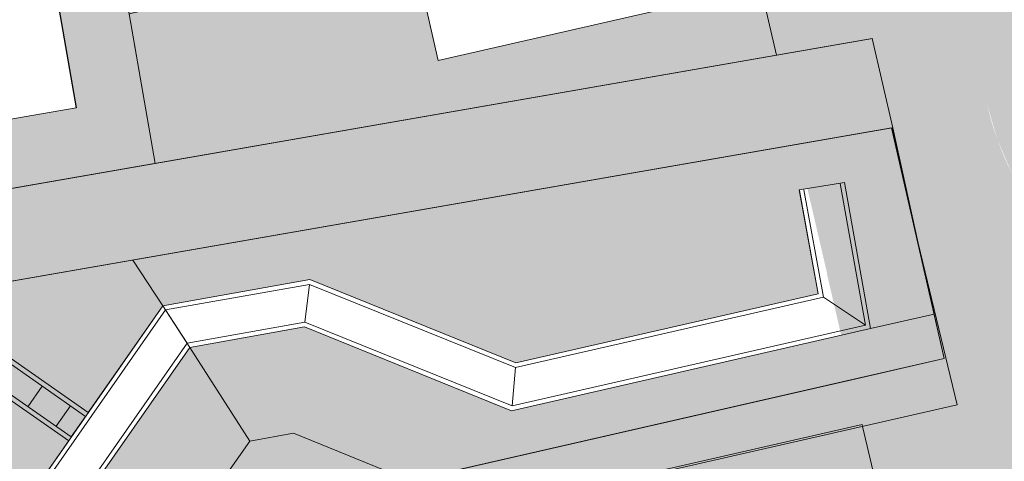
# Model space of a CAD drawing. Header units: metres. Extents: x -862 to 1262, y -354 to 644.
# Tile 291 of 315: x 108 to 151, y 225 to 244. Entities that reach past the tile are written whole.
import ezdxf

# ---------------------------------------------------------------- set-up
doc = ezdxf.new("R2010")
doc.units = ezdxf.units.M
doc.header["$LTSCALE"] = 0.5
doc.set_wipeout_variables(frame=1)
for name, color, linetype in [('BPR_Verkehr_220520', 7, 'Continuous'), ('DZH_Baufelder Nord_220610', 7, 'Continuous'), ('DZH_Baufelder Ost_220610', 7, 'Continuous'), ('LPB_Freiraum_220609', 7, 'Continuous')]:
    doc.layers.add(name, color=color, linetype=linetype)
doc.styles.add('Calibri Light', font='calibril.ttf')

# ---------------------------------------------------------------- blocks, each defined once
blk = doc.blocks.new('Slab (2D)-4')
at = {"color": 255, "linetype": 'Continuous', "lineweight": 25, "transparency": 33554687}
blk.add_wipeout([(0, 26), (11.000000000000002, 26), (11.000000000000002, 13), (22.34554079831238, 13), (22.34554079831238, 0), (0, 0)], dxfattribs=at)
at = {"color": 7, "linetype": 'Continuous', "lineweight": 25, "transparency": 33554687, "flags": 128}
blk.add_lwpolyline([(0, 26), (11, 26), (11, 13), (22.34554079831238, 13), (22.34554079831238, 0), (0, 0)], close=True, dxfattribs=at)
at = {"color": 255, "linetype": 'Continuous', "lineweight": 25, "transparency": 33554687}
blk.add_wipeout([(0, 26), (11.000000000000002, 26), (11.000000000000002, 13), (22.34554079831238, 13), (22.34554079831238, 0), (0, 0)], dxfattribs=at)
at = {"color": 7, "linetype": 'Continuous', "lineweight": 25, "transparency": 33554687, "flags": 128}
blk.add_lwpolyline([(0, 26), (11, 26), (11, 13), (22.34554079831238, 13), (22.34554079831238, 0), (0, 0)], close=True, dxfattribs=at)
at = {"color": 255, "linetype": 'Continuous', "lineweight": 25, "transparency": 33554687}
blk.add_wipeout([(0, 26), (11.000000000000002, 26), (11.000000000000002, 13), (22.34554079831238, 13), (22.34554079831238, 0), (0, 0)], dxfattribs=at)
at = {"color": 7, "linetype": 'Continuous', "lineweight": 25, "transparency": 33554687, "flags": 128}
blk.add_lwpolyline([(0, 26), (11, 26), (11, 13), (22.34554079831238, 13), (22.34554079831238, 0), (0, 0)], close=True, dxfattribs=at)
blk = doc.blocks.new('MFH 24 x 26 Ecke (2D_3D) (2D)')
at = {"color": 255, "linetype": 'Continuous', "lineweight": 9, "transparency": 33554687}
blk.add_wipeout([(16, 13), (15.999999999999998, 0), (0, 0), (0, 26), (11.000000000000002, 26), (11.000000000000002, 13)], dxfattribs=at)
at = {"color": 253, "linetype": 'Continuous', "lineweight": 9, "transparency": 33554687, "flags": 128}
blk.add_lwpolyline([(16, 13), (16, 0), (0, 0), (0, 26), (11, 26), (11, 13)], close=True, dxfattribs=at)
at = {"color": 7, "transparency": 33554687}
blk.add_blockref('Slab (2D)-4', (0, 0), dxfattribs=at)
at = {"linetype": 'Continuous', "lineweight": 0, "true_color": 0xfbf8f0, "transparency": 33554661}
for points in [[(0.5, 25.5), (10.5, 25.5), (10.5, 18.5), (0.5, 18.5)], [(0.5, 17.5), (10.5, 17.5), (10.5, 13.5), (0.5, 13.5)], [(16.50000000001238, 12.5), (21.84554079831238, 12.5), (21.84554079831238, 0.4999999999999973), (16.50000000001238, 0.4999999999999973)]]:
    blk.add_hatch(color=7, dxfattribs=at).paths.add_polyline_path(points)
at = {"color": 7, "linetype": 'Continuous', "lineweight": 9, "transparency": 33554687, "flags": 128}
for points in [[(6, 18), (0, 18), (0, 26), (11, 26), (11, 18)], [(0, 18), (11, 18), (11, 13), (0, 13)], [(0, 6.499999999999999), (16, 6.499999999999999), (16, 0), (0, 0)]]:
    blk.add_lwpolyline(points, close=True, dxfattribs=at)
at = {"color": 9, "linetype": 'Continuous', "lineweight": 9, "transparency": 33554661, "flags": 128}
for points in [[(0.5, 25.5), (10.5, 25.5), (10.5, 18.5), (0.5, 18.5)], [(0.5, 17.5), (10.5, 17.5), (10.5, 13.5), (0.5, 13.5)], [(16.50000000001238, 12.5), (21.84554079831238, 12.5), (21.84554079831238, 0.4999999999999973), (16.50000000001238, 0.4999999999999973)]]:
    blk.add_lwpolyline(points, close=True, dxfattribs=at)
at = {"color": 7, "transparency": 33554687, "char_height": 1.559479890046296, "width": 3, "attachment_point": 5, "line_spacing_factor": 1.163780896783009, "style": 'Calibri Light'}
for s, insert in [('III', (2.059999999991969, 23.89363888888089)), ('III', (18.1, 2.5)), ('IV', (2.000000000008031, 2.006361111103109))]:
    blk.add_mtext(s, dxfattribs=dict(at, insert=insert))
blk = doc.blocks.new('Slab (2D)-18')
at = {"color": 255, "linetype": 'Continuous', "lineweight": 9, "transparency": 33554687}
blk.add_wipeout([(0, 10), (13, 10), (13, 0), (0, 0)], dxfattribs=at)
at = {"color": 7, "linetype": 'Continuous', "lineweight": 9, "transparency": 33554687}
blk.add_line((1.183291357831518e-29, 4.99999999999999), (13, 5), dxfattribs=at)
at = {"color": 8, "linetype": 'Continuous', "lineweight": 9, "true_color": 0x777777, "transparency": 33554687, "flags": 128}
blk.add_lwpolyline([(0, 10), (13, 10), (13, 0), (0, 0)], close=True, dxfattribs=at)
at = {"color": 7, "linetype": 'Continuous', "lineweight": 9, "transparency": 33554687, "flags": 128}
blk.add_lwpolyline([(13, 10.00000000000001), (2.775557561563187e-16, 10.00000000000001), (1.577721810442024e-29, -9.563216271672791e-15), (13, 5.461994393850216e-16), (13, 10)], dxfattribs=at)
blk = doc.blocks.new('RH 5 x 13 - quer (2D_3D) (2D)')
at = {"color": 255, "linetype": 'Continuous', "lineweight": 9, "transparency": 33554687}
blk.add_wipeout([(0, 5.000000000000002), (0, 10.000000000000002), (13, 10.000000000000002), (13, 5.000000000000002)], dxfattribs=at)
at = {"color": 253, "linetype": 'Continuous', "lineweight": 9, "transparency": 33554687, "flags": 128}
blk.add_lwpolyline([(0, 5), (0, 10), (13, 10), (13, 5)], close=True, dxfattribs=at)
at = {"color": 8, "true_color": 0x777777, "transparency": 33554687}
blk.add_blockref('Slab (2D)-18', (0, 0), dxfattribs=at)
at = {"color": 7, "transparency": 33554687, "insert": (2.006361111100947, 8.040526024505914), "char_height": 1.559479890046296, "width": 3.810368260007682, "attachment_point": 5, "line_spacing_factor": 1.163780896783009, "style": 'Calibri Light'}
blk.add_mtext('II D', dxfattribs=at)
at = {"color": 255, "linetype": 'Continuous', "lineweight": 9, "transparency": 33554687}
blk.add_wipeout([(0, 0), (0, 5), (13, 5), (13, 0)], dxfattribs=at)
at = {"color": 253, "linetype": 'Continuous', "lineweight": 9, "transparency": 33554687, "flags": 128}
blk.add_lwpolyline([(0, 0), (0, 5), (13, 5), (13, 0)], close=True, dxfattribs=at)
at = {"color": 7, "transparency": 33554687, "insert": (2.006361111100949, 2.594815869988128), "char_height": 1.559479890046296, "width": 3.810368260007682, "attachment_point": 5, "line_spacing_factor": 1.163780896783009, "style": 'Calibri Light'}
blk.add_mtext('II D', dxfattribs=at)
blk = doc.blocks.new('Slab (2D)-20')
at = {"color": 255, "linetype": 'Continuous', "lineweight": 25, "transparency": 33554687}
blk.add_wipeout([(0, 11), (9, 11), (9, 0), (0, 0)], dxfattribs=at)
at = {"color": 7, "linetype": 'Continuous', "lineweight": 25, "transparency": 33554687, "flags": 128}
for points in [[(0, 11), (9, 11), (9, 0), (0, 0)], [(0, 0), (0, 11), (9, 11), (9, 0)]]:
    blk.add_lwpolyline(points, close=True, dxfattribs=at)
blk = doc.blocks.new('EFH 9 x 11 - II (2D_3D) (2D)')
at = {"color": 7, "transparency": 33554687}
blk.add_blockref('Slab (2D)-20', (0, 0), dxfattribs=at)
at = {"color": 255, "linetype": 'Continuous', "lineweight": 9, "transparency": 33554687}
blk.add_wipeout([(0, 11), (9, 11), (9, 0), (0, 0)], dxfattribs=at)
at = {"color": 253, "linetype": 'Continuous', "lineweight": 9, "transparency": 33554687, "flags": 128}
blk.add_lwpolyline([(0, 11), (9, 11), (9, 0), (0, 0)], close=True, dxfattribs=at)
at = {"color": 7, "transparency": 33554687, "insert": (2.405184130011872, 2.006361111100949), "char_height": 1.559479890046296, "width": 3.810368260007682, "attachment_point": 5, "line_spacing_factor": 1.163780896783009, "style": 'Calibri Light'}
blk.add_mtext('II D', dxfattribs=at)

msp = doc.modelspace()

# ---------------------------------------------------------------- hatches: boundary and pattern name
at = {"layer": 'BPR_Verkehr_220520', "linetype": 'Continuous', "lineweight": 0, "true_color": 0xece5cf, "transparency": 33554687}
h = msp.add_hatch(color=254, dxfattribs=at)
edge = h.paths.add_edge_path()
edge.add_line((143.4639480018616, 242.9819458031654), (140.9971099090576, 242.5526143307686))
edge.add_line((140.9971099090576, 242.5526143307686), (142.7375903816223, 235.0611620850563))
edge.add_line((142.7375903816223, 235.0611620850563), (143.2128267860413, 233.0156287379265))
edge.add_line((143.2128267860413, 233.0156287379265), (145.6290887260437, 233.5679025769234))
edge.add_arc((144.292173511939, 239.4170612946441), 5.999999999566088, 282.8746724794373, 360.0000000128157)
edge.add_line((150.2921735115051, 239.4170612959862), (150.2921735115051, 239.4170613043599))
edge.add_arc((144.2921735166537, 239.41706130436), 5.999999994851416, 359.9999999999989, 373.0794289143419)
edge.add_line((150.1365171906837, 240.7748709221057), (150.1365171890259, 240.7748709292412))
edge.add_line((150.1365171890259, 240.7748709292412), (149.3843594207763, 244.0123413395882))
edge.add_line((149.3843594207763, 244.0123413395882), (143.4639480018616, 242.9819458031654))
h = msp.add_hatch(color=254, dxfattribs=at)
edge = h.paths.add_edge_path()
edge.add_arc((157.0228915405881, 215.861518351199), 14.99999999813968, 85.62721732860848, 102.87467248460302, ccw=False)
edge.add_line((158.166572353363, 230.8178546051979), (158.1665723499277, 230.817854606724))
edge.add_arc((163.8501834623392, 243.6122504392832), 13.99999999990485, 193.0794291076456, 246.04793404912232, ccw=False)
edge.add_line((150.2133815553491, 240.4440279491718), (150.2133815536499, 240.4440279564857))
edge.add_line((150.2133815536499, 240.4440279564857), (150.1365171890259, 240.7748709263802))
edge.add_line((150.1365171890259, 240.7748709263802), (150.1365171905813, 240.774870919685))
edge.add_arc((144.2921735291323, 239.4170613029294), 5.999999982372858, -3.979039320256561e-13, 13.079428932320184, ccw=False)
edge.add_line((150.2921735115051, 239.4170613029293), (150.2921735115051, 239.4170612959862))
edge.add_arc((144.292173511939, 239.4170612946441), 5.999999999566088, -77.12532752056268, 1.2815689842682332e-08, ccw=False)
edge.add_line((145.6290887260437, 233.5679025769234), (143.2023752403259, 233.0132398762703))
edge.add_line((143.2023752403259, 233.0132398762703), (144.2886298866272, 228.3377350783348))
edge.add_line((144.2886298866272, 228.3377350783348), (153.6806035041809, 230.4844151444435))
at = {"layer": 'DZH_Baufelder Nord_220610', "linetype": 'Continuous', "lineweight": 0, "true_color": 0xdce9e4, "transparency": 33554687}
for points in [[(95.22384632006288, 256.9168885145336), (98.99604837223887, 235.2426989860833), (113.773904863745, 237.8146549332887), (110.001702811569, 259.4888444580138)], [(139.1440568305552, 250.5286065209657), (112.6331177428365, 244.3693505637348), (113.7739048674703, 237.8146549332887), (140.9971099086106, 242.5526143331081)]]:
    msp.add_hatch(color=254, dxfattribs=at).paths.add_polyline_path(points)
at = {"layer": 'DZH_Baufelder Ost_220610', "linetype": 'Continuous', "lineweight": 0, "true_color": 0xdce9e4, "transparency": 33554687}
msp.add_hatch(color=254, dxfattribs=at).paths.add_polyline_path([(172.468675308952, 202.1397501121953), (168.9252898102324, 217.6424715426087), (147.900898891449, 212.8370235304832), (145.2303581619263, 224.33168186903), (144.7743178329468, 226.2945905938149), (144.7522576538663, 226.3895429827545), (128.9496040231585, 222.7714827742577), (135.5893411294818, 193.710410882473)])

# ---------------------------------------------------------------- linework, layer by layer
at = {"layer": 'DZH_Baufelder Nord_220610', "color": 255, "linetype": 'Continuous', "lineweight": 18, "transparency": 33554687, "flags": 128}
for points in [[(95.22384632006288, 256.9168885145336), (98.99604837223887, 235.2426989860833), (113.773904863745, 237.8146549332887), (110.001702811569, 259.4888444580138)], [(139.1440568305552, 250.5286065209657), (112.6331177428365, 244.3693505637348), (113.7739048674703, 237.8146549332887), (140.9971099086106, 242.5526143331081)]]:
    msp.add_lwpolyline(points, close=True, dxfattribs=at)
at = {"layer": 'DZH_Baufelder Nord_220610', "color": 252, "linetype": 'Continuous', "true_color": 0x8ea381, "transparency": 33554687}
for points in [[(132.8691628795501, 275.7277739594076), (133.3178162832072, 276.4479892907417), (140.4582735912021, 243.0623914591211), (141.1863086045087, 242.5800802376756)], [(133.3178162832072, 276.4479892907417), (132.8691628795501, 275.7277739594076), (141.1863086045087, 242.5800802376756), (140.4582735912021, 243.0623914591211)], [(114.2630636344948, 238.5033455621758), (113.6719493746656, 238.4004673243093), (108.7593543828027, 270.1263699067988), (108.0709640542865, 270.5824171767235)], [(113.6719493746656, 238.4004673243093), (114.2630636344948, 238.5033455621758), (108.0709640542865, 270.5824171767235), (108.7593543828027, 270.1263699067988)], [(140.4582735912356, 243.0623914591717), (141.1863086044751, 242.580080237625), (51.30919080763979, 227.5467776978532), (50.84818220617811, 226.8575238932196)], [(141.1863086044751, 242.580080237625), (140.4582735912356, 243.0623914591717), (50.84818220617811, 226.8575238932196), (51.30919080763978, 227.5467776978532)]]:
    msp.add_solid(points, dxfattribs=at)
at = {"layer": 'DZH_Baufelder Ost_220610', "color": 255, "linetype": 'Continuous', "lineweight": 18, "transparency": 33554687, "flags": 128}
msp.add_lwpolyline([(172.468675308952, 202.1397501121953), (168.9252898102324, 217.6424715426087), (147.900898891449, 212.8370235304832), (145.2303581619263, 224.33168186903), (144.7743178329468, 226.2945905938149), (144.7522576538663, 226.3895429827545), (128.9496040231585, 222.7714827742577), (135.5893411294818, 193.710410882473)], close=True, dxfattribs=at)
at = {"layer": 'DZH_Baufelder Ost_220610', "color": 252, "linetype": 'Continuous', "true_color": 0x8ea381, "transparency": 33554687}
for points in [[(55.62856864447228, 205.4034881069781), (55.49487714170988, 205.988403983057), (144.6165965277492, 225.743067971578), (144.4829050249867, 226.3279838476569)], [(55.49487714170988, 205.988403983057), (55.62856864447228, 205.4034881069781), (144.4829050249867, 226.3279838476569), (144.6165965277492, 225.743067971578)], [(144.1678232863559, 226.2537620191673), (144.7522576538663, 226.3895429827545), (147.4517611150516, 212.1188930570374), (147.9008988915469, 212.8370235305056)], [(144.7522576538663, 226.3895429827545), (144.1678232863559, 226.2537620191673), (147.9008988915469, 212.8370235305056), (147.4517611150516, 212.1188930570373)]]:
    msp.add_solid(points, dxfattribs=at)
at = {"layer": 'LPB_Freiraum_220609', "color": 255, "linetype": 'Continuous', "lineweight": 9, "transparency": 33554687}
for p, q in [((141.9996068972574, 236.667455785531, 62.7), (143.9808922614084, 236.975351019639, 62.7)), ((120.5287723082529, 232.5214172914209, 62.7), (120.3354837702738, 230.8618436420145, 62.7)), ((129.5798120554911, 229.081083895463, 62.7), (142.8290967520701, 232.1078401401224, 62.7)), ((143.060100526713, 231.9554597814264, 62.7), (144.8943423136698, 230.7332669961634, 62.7)), ((114.2203317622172, 231.3982652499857, 62.7), (115.1722684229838, 229.9425870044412, 62.7)), ((105.9974658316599, 230.038729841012, 62.7), (110.723362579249, 226.7390962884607, 62.7)), ((106.0452000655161, 230.2493268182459, 62.7), (110.8378571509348, 226.9030810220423, 62.7)), ((105.7349275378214, 228.8804464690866, 62.7), (110.0936424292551, 225.8371802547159, 62.7)), ((129.56313272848, 228.8721211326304, 62.7), (129.4088916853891, 227.1956658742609, 62.7)), ((105.6871933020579, 228.6698494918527, 62.7), (109.979147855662, 225.6731955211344, 62.7)), ((108.1946985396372, 227.163027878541, 62.7), (108.8244186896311, 228.0649439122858, 62.7)), ((109.4245840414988, 226.3043185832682, 62.7), (110.0543041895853, 227.206234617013, 62.7)), ((110.0936424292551, 225.8371802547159, 62.7), (110.723362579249, 226.7390962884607, 62.7))]:
    msp.add_line(p, q, dxfattribs=at)
at = {"layer": 'LPB_Freiraum_220609', "color": 255, "linetype": 'Continuous', "lineweight": 9, "transparency": 33554687, "flags": 128}
for points in [[(110.8378571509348, 226.9030810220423), (114.1037511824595, 231.5806543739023), (120.55034549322, 232.7284032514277), (129.5798120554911, 229.081083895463), (142.8290967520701, 232.1078401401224), (142.0061190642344, 236.6316591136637)], [(117.9116187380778, 225.6563903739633), (115.288836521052, 229.7601956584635), (114.1037511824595, 231.5806543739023), (112.7983198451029, 233.5859815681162)], [(91.20226003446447, 227.5944610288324), (99.8093357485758, 222.2801148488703), (109.0904470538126, 224.4003547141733), (109.979147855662, 225.6731955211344)], [(115.132790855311, 221.6773344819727), (117.9116187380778, 225.6563903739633), (119.8282507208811, 225.9976267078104), (124.9622887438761, 223.9231805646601), (115.132790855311, 221.6773344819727)]]:
    msp.add_lwpolyline(points, dxfattribs=at)
at = {"layer": 'LPB_Freiraum_220609', "color": 254, "linetype": 'Continuous', "true_color": 0xe0dabe, "transparency": 33554687}
msp.add_solid([(115.132790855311, 221.6773344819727, 62.7), (117.9116187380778, 225.6563903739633, 62.7), (124.9622887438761, 223.9231805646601, 62.7), (119.8282507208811, 225.9976267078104, 62.7)], dxfattribs=at)

# ---------------------------------------------------------------- next in the draw order: block references
at = {"layer": 'DZH_Baufelder Nord_220610', "color": 7, "transparency": 33554687}
for name, p, rotation in [('RH 5 x 13 - quer (2D_3D) (2D)', (136.619377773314, 254.9745352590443, 8.7), 192.8746724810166), ('EFH 9 x 11 - II (2D_3D) (2D)', (101.4368340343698, 238.714927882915, 8.7), 9.872934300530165)]:
    msp.add_blockref(name, p, dxfattribs=dict(at, rotation=rotation))
at = {"layer": 'DZH_Baufelder Ost_220610', "color": 7, "transparency": 33554687, "rotation": 12.87467248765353}
msp.add_blockref('MFH 24 x 26 Ecke (2D_3D) (2D)', (138.8909181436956, 196.0600909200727, 8.7), dxfattribs=at)

# ---------------------------------------------------------------- next in the draw order: hatches: boundary and pattern name
at = {"layer": 'BPR_Verkehr_220520', "linetype": 'Continuous', "lineweight": 0, "true_color": 0xe4e6e5, "transparency": 33554687}
h = msp.add_hatch(color=254, dxfattribs=at)
h.paths.add_polyline_path([(129.8888413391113, 352.2296692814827), (123.0704366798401, 350.6455571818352), (123.2401628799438, 349.9150142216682), (123.3928459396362, 348.746070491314), (123.3140201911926, 347.5698357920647), (123.0067285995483, 346.4317174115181), (122.4828338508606, 345.3756511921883), (121.7625603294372, 344.4424054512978), (120.873713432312, 343.6680071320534), (119.8506061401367, 343.0823510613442), (118.7327344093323, 342.7080458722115), (117.7787714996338, 342.490002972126), (119.2540749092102, 336.1399374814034), (119.2544059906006, 336.1400144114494), (120.3667862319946, 336.1977263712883), (121.4706654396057, 336.048826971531), (122.5279990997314, 335.698447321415), (123.5023467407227, 335.1586631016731), (124.3601280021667, 334.4480776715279), (125.0717798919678, 333.5911809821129), (125.6127757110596, 332.6175055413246), (125.9644703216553, 331.5606085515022), (129.3816463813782, 316.8522497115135), (129.4180068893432, 316.6849518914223), (129.449579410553, 316.5166847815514), (129.4763382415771, 316.3475853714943), (129.4982616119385, 316.1777913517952), (129.5153316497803, 316.0074409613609), (129.5275344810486, 315.8366728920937), (129.5348601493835, 315.6656261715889), (129.5373027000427, 315.4944400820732), (129.4525672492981, 314.48962896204), (129.2007542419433, 313.5131988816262), (128.7889761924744, 312.5927292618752), (128.2288638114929, 311.7542189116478), (127.5362375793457, 311.0213516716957), (126.7306608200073, 310.4148275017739), (125.834887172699, 309.9517777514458), (124.8742179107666, 309.6452813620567), (122.9621114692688, 309.2082400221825), (124.0316436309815, 304.5289130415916), (128.9268768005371, 305.6477938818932), (130.0910009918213, 305.7961429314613), (131.2617345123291, 305.715059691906), (132.3942915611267, 305.4076414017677), (133.4453457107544, 304.8856484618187), (134.3746884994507, 304.1690499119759), (135.1467675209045, 303.285259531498), (135.7320466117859, 302.2680870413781), (136.1081356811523, 301.1564448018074), (150.2133815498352, 240.4440279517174), (150.6787100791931, 238.8675387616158), (151.3256066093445, 237.3564551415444), (152.1451537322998, 235.9316073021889), (153.1260540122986, 234.6126366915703), (154.2547858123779, 233.4177252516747), (155.5157896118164, 232.3633447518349), (156.891682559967, 231.464029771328), (158.3634980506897, 230.7321773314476), (161.1437905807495, 229.5478214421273), (163.0431011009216, 228.6028701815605), (164.8180471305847, 227.4410268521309), (166.4439749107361, 226.0784292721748), (167.8983005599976, 224.534003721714), (169.1608236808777, 222.82920206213), (170.2140080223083, 220.9877037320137), (171.0432250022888, 219.0350868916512), (171.6369569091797, 216.9984731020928), (177.4751859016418, 191.4555459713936), (177.4771743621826, 191.4560004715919), (182.8227137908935, 168.0594928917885), (182.9711430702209, 166.8926901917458), (182.8890884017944, 165.7193501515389), (182.5797031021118, 164.5845635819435), (182.0548766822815, 163.5319397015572), (181.3347779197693, 162.6019302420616), (180.4470798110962, 161.8302749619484), (179.4258960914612, 161.2466281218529), (178.3104702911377, 160.8734189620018), (176.8481806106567, 160.5391901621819), (177.9177127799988, 155.859863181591), (181.817151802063, 156.7511399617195), (182.9839551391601, 156.8995656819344), (184.157294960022, 156.8175119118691), (185.2920814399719, 156.5081273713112), (186.3447053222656, 155.9833015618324), (187.2747147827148, 155.263203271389), (188.0463700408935, 154.3755055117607), (188.6300167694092, 153.3543220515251), (189.003225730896, 152.2388964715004), (203.0853994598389, 90.62775801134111), (203.2338287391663, 89.46095529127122), (203.1517740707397, 88.28761526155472), (202.8423887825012, 87.1528286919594), (202.3175623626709, 86.1002048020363), (201.5974636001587, 85.17019535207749), (200.7097654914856, 84.39854006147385), (199.6885817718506, 83.81489322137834), (198.573155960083, 83.44168406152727), (193.6988569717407, 82.32758803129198), (194.7683891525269, 77.64826106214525), (197.2055387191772, 78.20530909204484), (198.3723420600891, 78.35373480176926), (199.545681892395, 78.27168103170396), (200.680468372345, 77.96229649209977), (201.7330922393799, 77.43747068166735), (202.6631017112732, 76.7173723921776), (203.4347569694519, 75.82967463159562), (204.0184037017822, 74.80849117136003), (204.3916126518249, 73.69306559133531), (214.235707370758, 30.62401208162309), (214.3600032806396, 30.03503026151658), (214.4645357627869, 29.44222167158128), (214.5491878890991, 28.84624930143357), (214.6138650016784, 28.24777964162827), (214.6584947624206, 27.64748201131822), (214.6830272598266, 27.0460277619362), (214.6874350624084, 26.44408954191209), (214.6717145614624, 25.8423404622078), (214.6709995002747, 25.82583733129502), (214.6702693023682, 25.80933486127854), (214.6695239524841, 25.79283307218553), (214.6687634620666, 25.77633197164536), (214.6679878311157, 25.75983158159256), (214.6671970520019, 25.74333190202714), (214.6663911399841, 25.72683296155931), (214.6655701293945, 25.71033476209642), (214.6641862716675, 25.71042465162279), (214.5511089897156, 24.75801415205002), (214.3373227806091, 23.82304481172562), (214.0252554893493, 22.91613454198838), (213.6184510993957, 22.04758264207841), (213.121529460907, 21.227252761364), (212.5401338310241, 20.46446095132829), (211.880866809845, 19.76786981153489), (211.1512170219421, 19.1453879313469), (210.666692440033, 18.78328665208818), (210.1741777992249, 18.43213037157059), (209.6739202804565, 18.09209533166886), (209.1661709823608, 17.76335219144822), (208.6511847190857, 17.4460659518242), (208.1292199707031, 17.1403958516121), (207.6005387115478, 16.8464953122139), (207.0654062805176, 16.56451183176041), (206.8128348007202, 16.43668282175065), (206.5589370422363, 16.31150885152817), (206.3037408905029, 16.18900368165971), (206.0472743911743, 16.06918076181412), (205.7895657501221, 15.9520532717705), (205.5306432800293, 15.83763409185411), (205.2705354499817, 15.72593578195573), (205.0092708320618, 15.61697063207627), (206.5649884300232, 10.57999330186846), (209.1447440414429, 11.37677497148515), (234.1796132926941, 19.10902869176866), (233.4162477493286, 21.5948745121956), (232.8557515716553, 23.40989007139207), (232.8586126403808, 23.41077374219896), (226.3927241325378, 21.41372354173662), (225.7248805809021, 21.26856367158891), (225.0420743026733, 21.23920986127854), (224.3642375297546, 21.3265218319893), (223.7111583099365, 21.5279506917), (223.1019019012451, 21.83761614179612), (222.5542542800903, 22.24647816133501), (222.0842028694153, 22.74260086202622), (221.7054698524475, 23.31150099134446), (221.6337914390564, 23.46510921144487), (221.5664807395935, 23.62068090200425), (221.5035916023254, 23.77809195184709), (221.4451742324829, 23.93721672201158), (221.3912752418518, 24.09792820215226), (221.3419376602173, 24.26009813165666), (221.2972008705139, 24.42359706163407), (221.2571005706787, 24.58829450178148), (209.7756234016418, 74.82108522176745), (209.6271941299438, 75.98788792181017), (209.709248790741, 77.16122796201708), (210.0186340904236, 78.2960145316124), (210.5434605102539, 79.34863841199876), (211.2635592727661, 80.27864787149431), (212.1512573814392, 81.05030316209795), (213.1724411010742, 81.63394999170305), (214.2878669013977, 82.00715916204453), (219.1621658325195, 83.121255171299), (218.716527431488, 85.07097474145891), (218.6162587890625, 85.50966164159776), (218.1371975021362, 87.60561018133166), (215.7000479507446, 87.04856216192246), (214.5332446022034, 86.90013645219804), (213.3599047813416, 86.98219022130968), (212.2251183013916, 87.29157476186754), (211.1724944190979, 87.81640057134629), (210.2424849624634, 88.53649886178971), (209.4708297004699, 89.42419662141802), (208.8871829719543, 90.44538008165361), (208.5139740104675, 91.56080566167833), (194.2981088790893, 153.756860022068), (194.149679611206, 154.9236627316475), (194.2317342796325, 156.097002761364), (194.5411195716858, 157.231789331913), (195.0659459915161, 158.2844132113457), (195.7860447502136, 159.2144226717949), (196.6737428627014, 159.9860779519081), (197.6949265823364, 160.5697247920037), (198.8103523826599, 160.9429339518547), (201.2475018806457, 161.4999819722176), (200.8018634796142, 163.4497015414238), (200.2225335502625, 165.9843369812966), (195.3482346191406, 164.8702409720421), (194.1814312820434, 164.7218152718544), (193.0080914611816, 164.8038690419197), (191.8733049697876, 165.1132535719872), (190.8206811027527, 165.6380793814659), (189.8906716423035, 166.3581776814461), (189.1190163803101, 167.2458754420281), (188.5353696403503, 168.2670588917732), (188.1621606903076, 169.3824844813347), (175.8888229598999, 223.0797567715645), (175.3726903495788, 224.9397544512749), (174.6879509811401, 226.7445027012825), (173.8403901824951, 228.4787532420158), (172.8371689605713, 230.1278534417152), (171.6867635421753, 231.6778700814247), (170.3988936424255, 233.1157071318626), (168.9844404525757, 234.4292163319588), (167.4553587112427, 235.6073056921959), (167.0044373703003, 235.9141455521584), (166.5456994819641, 236.2091714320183), (166.079454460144, 236.4921843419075), (165.6060168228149, 236.76299336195), (165.1257059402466, 237.0214158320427), (164.638845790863, 237.2672774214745), (164.1457648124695, 237.5004122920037), (163.6467955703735, 237.7206631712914), (163.1823596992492, 237.918504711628), (161.5002848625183, 238.754907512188), (159.9278357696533, 239.7826960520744), (158.4866885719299, 240.9877023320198), (157.1967093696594, 242.3533154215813), (156.075680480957, 243.8607104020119), (155.1390552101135, 245.4891079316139), (154.3997448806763, 247.2160606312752), (153.8679408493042, 249.0177625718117), (141.4654507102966, 302.4011036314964), (141.4654543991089, 302.4011044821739)])
h.paths.add_polyline_path([(130.0722898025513, 333.5218796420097), (130.2678940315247, 333.5089030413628), (130.4572081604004, 333.4580152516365), (130.6329569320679, 333.3711718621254), (130.7883864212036, 333.2517102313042), (130.9175235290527, 333.1042212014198), (131.0154055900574, 332.9343727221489), (131.0782710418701, 332.748691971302), (134.2731903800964, 318.9969802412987), (134.4393483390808, 318.2817958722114), (134.4647813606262, 318.087418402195), (134.4518045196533, 317.891814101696), (134.4009165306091, 317.7024999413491), (134.314072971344, 317.5267511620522), (134.19461120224, 317.3713216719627), (134.0471220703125, 317.2421845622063), (133.8772735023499, 317.1443024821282), (133.6915926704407, 317.0814369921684), (133.4972150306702, 317.0560049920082), (133.3016108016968, 317.0689815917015), (133.112296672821, 317.1198693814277), (132.9365479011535, 317.2067127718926), (132.7811184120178, 317.3261744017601), (132.651981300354, 317.4736634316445), (132.5540992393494, 317.643511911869), (132.4912337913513, 317.8291926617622), (129.1301564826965, 332.2960887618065), (129.1047234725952, 332.4904662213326), (129.117700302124, 332.6860705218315), (129.1685883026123, 332.8753846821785), (129.2554318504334, 333.0511334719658), (129.3748936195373, 333.2065629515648), (129.5223827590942, 333.3357000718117), (129.6922313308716, 333.4335821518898), (129.8779121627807, 333.4964476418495)])
at = {"layer": 'BPR_Verkehr_220520', "linetype": 'Continuous', "lineweight": 0, "true_color": 0xece5cf, "transparency": 33554687}
msp.add_hatch(color=254, dxfattribs=at).paths.add_polyline_path([(140.9971099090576, 242.5526143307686), (143.4639480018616, 242.9819458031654), (128.9059736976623, 305.6430161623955), (124.0316436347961, 304.5289130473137), (41.38108846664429, 285.6378570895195), (41.38160999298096, 285.6355159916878), (38.45695651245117, 284.967041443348), (36.94211630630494, 282.5692555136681), (36.96094730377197, 282.484724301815), (38.91307982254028, 282.9196010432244), (38.91310973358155, 282.9196066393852), (126.9440450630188, 303.0404312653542), (126.9440457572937, 303.040428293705)])
at = {"layer": 'BPR_Verkehr_220520', "linetype": 'Continuous', "lineweight": 0, "true_color": 0xd0ced1, "transparency": 33554687}
h = msp.add_hatch(color=254, dxfattribs=at)
edge = h.paths.add_edge_path()
edge.add_line((128.9059736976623, 305.6430161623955), (143.4639480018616, 242.9819458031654))
edge.add_line((143.4639480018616, 242.9819458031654), (149.3843594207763, 244.0123413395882))
edge.add_line((149.3843594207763, 244.0123413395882), (136.1081356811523, 301.1564448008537))
edge.add_arc((130.2637920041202, 299.7986351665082), 6.000000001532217, 13.07942906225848, 102.8746723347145)
edge.add_line((128.9268768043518, 305.6477938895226), (128.9059736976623, 305.6430161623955))
at = {"layer": 'BPR_Verkehr_220520', "linetype": 'Continuous', "lineweight": 0, "true_color": 0xece5cf, "transparency": 33554687}
h = msp.add_hatch(color=254, dxfattribs=at)
edge = h.paths.add_edge_path()
edge.add_line((153.6806035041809, 230.4844151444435), (144.2990814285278, 228.3401239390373))
edge.add_line((144.2990814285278, 228.3401239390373), (144.7743178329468, 226.2945905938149))
edge.add_line((144.7743178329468, 226.2945905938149), (145.2303581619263, 224.33168186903))
edge.add_line((145.2303581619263, 224.33168186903), (147.900898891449, 212.8370235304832))
edge.add_line((147.900898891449, 212.8370235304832), (167.4630001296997, 217.3082427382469))
edge.add_line((167.4630001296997, 217.3082427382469), (169.4127197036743, 217.7538811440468))
edge.add_line((169.4127197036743, 217.7538811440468), (171.3212878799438, 218.1901137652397))
edge.add_arc((154.0894807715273, 212.9877274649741), 17.99999998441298, 16.79938141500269, 66.92684532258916)
edge.add_line((161.1437905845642, 229.5478214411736), (158.363498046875, 230.732177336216))
edge.add_arc((163.8501805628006, 243.6122436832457), 13.99999264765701, 246.04793368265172, 246.92684540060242, ccw=False)
edge.add_line((158.166572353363, 230.8178546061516), (158.1665723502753, 230.8178546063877))
edge.add_arc((157.022891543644, 215.8615183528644), 14.99999999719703, 85.62721735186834, 102.8746724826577)
edge.add_line((153.6806035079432, 230.4844151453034), (153.6806035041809, 230.4844151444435))
at = {"layer": 'LPB_Freiraum_220609', "linetype": 'Continuous', "lineweight": 0, "true_color": 0xece5cf, "transparency": 33554687}
for points in [[(146.0721419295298, 239.3769976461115), (50.26226143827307, 222.702128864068), (50.04477303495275, 223.6780634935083), (50.04676910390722, 223.6784109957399), (49.39150615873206, 226.6094647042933), (145.1907346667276, 243.2824778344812), (146.0965530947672, 239.3812458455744), (147.2129892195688, 234.3219491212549)], [(147.2129892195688, 234.3219491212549), (148.3538365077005, 229.2669005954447), (144.3064504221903, 228.3418082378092), (53.6220576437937, 207.6257320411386), (54.06266588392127, 205.648592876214), (148.9174983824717, 227.2415782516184)], [(78.27229621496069, 213.2568688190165), (53.62468758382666, 207.6263328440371), (50.2649216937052, 222.7025936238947), (52.28848535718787, 223.0561202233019), (62.64382156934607, 211.7434524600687), (79.70596952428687, 215.6308382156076), (85.19514257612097, 224.7201675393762), (90.53989994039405, 225.6536590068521), (99.45682230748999, 220.1480600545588), (110.3071144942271, 222.6267742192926), (115.288836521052, 229.7601956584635), (120.3114895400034, 230.6558294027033), (129.3922011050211, 226.986700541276), (147.9135391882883, 231.217840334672), (148.3538365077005, 229.2669005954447), (124.9622887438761, 223.9231805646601), (119.8282507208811, 225.9976267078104), (117.9116187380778, 225.6563903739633), (115.132790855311, 221.6773344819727)]]:
    msp.add_hatch(color=254, dxfattribs=at).paths.add_polyline_path(points)
at = {"layer": 'LPB_Freiraum_220609', "linetype": 'Continuous', "lineweight": 0, "true_color": 0xffe3b9, "transparency": 33554687}
msp.add_hatch(color=254, dxfattribs=at).paths.add_polyline_path([(52.28848535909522, 223.0561202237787), (53.89245268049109, 221.3038691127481), (56.24332345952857, 221.713017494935), (63.34598430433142, 213.9546839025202), (78.4321422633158, 217.3918663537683), (83.95281459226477, 226.5334634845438), (90.94325283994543, 227.754382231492), (91.20226003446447, 227.5944610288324), (99.8093357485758, 222.2801148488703), (109.0904470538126, 224.4003547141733), (114.1037511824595, 231.5806543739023), (120.55034549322, 232.7284032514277), (129.5798120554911, 229.081083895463), (142.8290967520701, 232.1078401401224), (141.9996068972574, 236.667455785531), (143.9808922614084, 236.975351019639), (145.124930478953, 230.5807916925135), (147.9151932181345, 231.2105114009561), (146.0721419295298, 239.3769976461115), (52.28848535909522, 223.0561202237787)])

# ---------------------------------------------------------------- next in the draw order: linework, layer by layer
at = {"layer": 'LPB_Freiraum_220609', "color": 255, "linetype": 'Continuous', "lineweight": 9, "transparency": 33554687}
for p, q in [((49.42805866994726, 226.6158263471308, 62.7), (145.2077913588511, 243.2854464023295, 62.7)), ((81.40799269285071, 228.1227712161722, 62.7), (146.0721419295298, 239.3769976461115, 62.7))]:
    msp.add_line(p, q, dxfattribs=at)
at = {"layer": 'LPB_Freiraum_220609', "color": 255, "linetype": 'Continuous', "lineweight": 9, "transparency": 33554687, "flags": 128}
for points in [[(147.2129892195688, 234.3219491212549), (148.9174983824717, 227.2415782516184), (54.06266588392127, 205.648592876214), (53.6220576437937, 207.6257320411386), (144.3064504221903, 228.3418082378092), (148.3538365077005, 229.2669005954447), (146.0721419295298, 239.3769976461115), (50.26492169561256, 222.7025936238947), (49.39150615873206, 226.6094647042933), (145.1907346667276, 243.2824778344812), (146.0965530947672, 239.3812458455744), (146.0965530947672, 239.3812458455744), (147.2129892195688, 234.3219491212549)], [(52.28848535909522, 223.0561202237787), (53.89245268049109, 221.3038691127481), (56.24332345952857, 221.713017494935), (63.34598430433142, 213.9546839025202), (78.4321422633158, 217.3918663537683), (83.95281459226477, 226.5334634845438), (90.94325283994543, 227.754382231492), (91.20226003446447, 227.5944610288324), (99.8093357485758, 222.2801148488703), (109.0904470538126, 224.4003547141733), (114.1037511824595, 231.5806543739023), (120.55034549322, 232.7284032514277), (129.5798120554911, 229.081083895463), (142.8290967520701, 232.1078401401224), (141.9996068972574, 236.667455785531), (143.9808922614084, 236.975351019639), (145.124930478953, 230.5807916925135), (147.9151932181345, 231.2105114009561), (146.0721419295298, 239.3769976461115), (52.28848535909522, 223.0561202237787)], [(53.89245268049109, 221.3038691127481), (62.64382157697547, 211.7434524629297), (79.70596952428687, 215.6308382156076), (85.19514257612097, 224.7201675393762), (90.53989994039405, 225.6536590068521), (99.45682230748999, 220.1480600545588), (110.3071144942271, 222.6267742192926), (115.288836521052, 229.7601956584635), (120.3138993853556, 230.6548556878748), (129.3922011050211, 226.986700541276), (145.124930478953, 230.5807916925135), (143.9808922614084, 236.975351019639)], [(54.28662257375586, 221.1694644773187), (62.71280686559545, 211.9642951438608), (79.57869334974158, 215.8069653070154), (85.07101988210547, 224.901516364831), (90.58032896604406, 225.8637477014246), (99.49216832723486, 220.3612871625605), (110.1873319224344, 222.8045627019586), (115.1722684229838, 229.9425870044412), (120.3354837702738, 230.8618436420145), (129.4088916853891, 227.1956658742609), (144.8943423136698, 230.7332669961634), (143.7840425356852, 236.939993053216)], [(54.28662257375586, 221.1694644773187), (56.16974277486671, 221.4972049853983), (63.27700701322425, 213.7338430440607), (78.55941904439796, 217.215739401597), (84.07693791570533, 226.3521147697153), (90.90282327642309, 227.5442934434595), (99.77398918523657, 222.0668876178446), (109.2102417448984, 224.2225690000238), (114.2203317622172, 231.3982652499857), (120.5287723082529, 232.5214172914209), (129.56313272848, 228.8721211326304), (143.060100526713, 231.9554597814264), (142.2028894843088, 236.667455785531)]]:
    msp.add_lwpolyline(points, dxfattribs=at)
msp.add_lwpolyline([(148.3538365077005, 229.2669005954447), (146.0452853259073, 239.3723234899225), (50.26226143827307, 222.702128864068), (53.6220576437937, 207.6257320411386)], close=True, dxfattribs=at)

doc.saveas('drawing.dxf')
